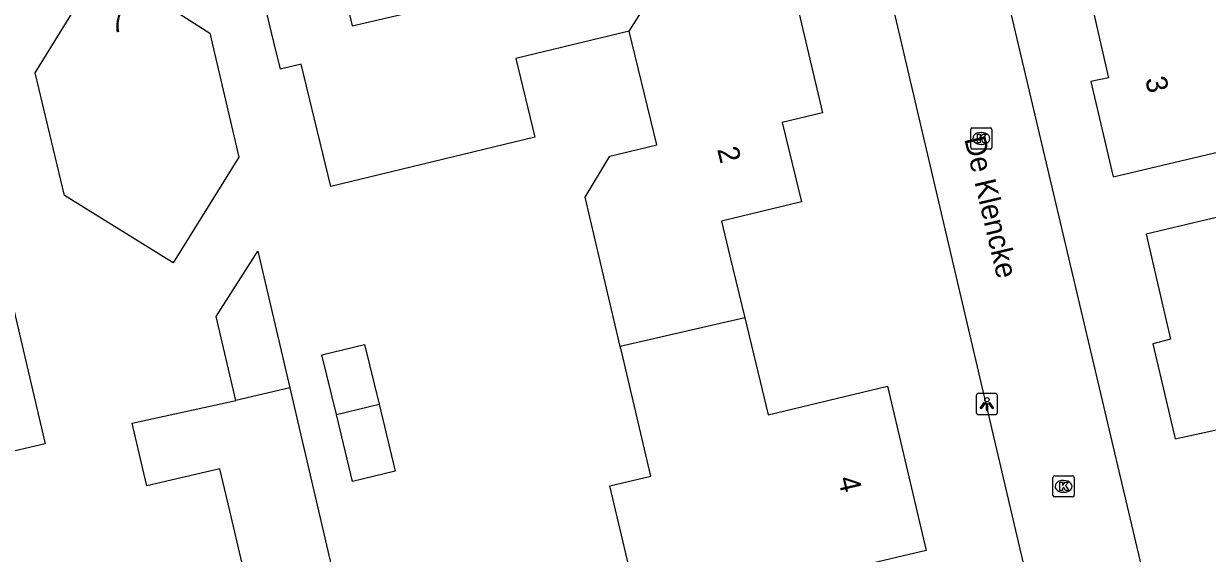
# Model space of a CAD drawing. Extents: x 158038 to 159242, y 380133 to 381214.
# Drawn here: x 158502.6 to 158558.5, y 380645.9 to 380670.9 of the extents above; entities that cross this region are included whole.
import ezdxf

# ---------------------------------------------------------------- set-up
doc = ezdxf.new("R2010")
doc.units = 0
for name, color, linetype in [('IMGEO_Kolk', 7, 'Continuous'), ('IMGEO_Lichtpunt', 7, 'Continuous'), ('IMGEO_Openbare_ruimte_label', 7, 'Continuous'), ('IMGEO_Pand', 7, 'Continuous'), ('IMGEO_Pand_nummerreeks', 7, 'Continuous'), ('IMGEO_Rijbaan_lokaal_open', 7, 'Continuous')]:
    doc.layers.add(name, color=color, linetype=linetype)

msp = doc.modelspace()

# ---------------------------------------------------------------- linework, layer by layer
at = {"layer": 'IMGEO_Kolk'}
for p, q in [((158547.306, 380665.053), (158547.306, 380665.905)), ((158547.381, 380665.979), (158548.233, 380665.979)), ((158548.307, 380665.905), (158548.307, 380665.053)), ((158547.794, 380665.759), (158547.819, 380665.759)), ((158548.233, 380664.979), (158547.381, 380664.979)), ((158547.817, 380665.199), (158547.792, 380665.199)), ((158551.183, 380648.637), (158551.183, 380649.489)), ((158551.258, 380649.563), (158552.11, 380649.563)), ((158551.671, 380649.343), (158551.696, 380649.343)), ((158552.184, 380649.489), (158552.184, 380648.637)), ((158552.11, 380648.563), (158551.258, 380648.563)), ((158551.694, 380648.783), (158551.669, 380648.783))]:
    msp.add_line(p, q, dxfattribs=at)
for points in [[(158547.306, 380665.053), (158547.306, 380665.905)], [(158547.381, 380665.979), (158548.233, 380665.979)], [(158548.307, 380665.905), (158548.307, 380665.053)], [(158547.627, 380665.679), (158547.75, 380665.679), (158547.75, 380665.528), (158547.88, 380665.679), (158548.044, 380665.679), (158547.898, 380665.528), (158548.051, 380665.279), (158547.899, 380665.279), (158547.814, 380665.443), (158547.75, 380665.376), (158547.75, 380665.279), (158547.627, 380665.279), (158547.627, 380665.679)], [(158548.233, 380664.979), (158547.381, 380664.979)], [(158551.183, 380648.637), (158551.183, 380649.489)], [(158551.258, 380649.563), (158552.11, 380649.563)], [(158551.504, 380649.263), (158551.627, 380649.263), (158551.627, 380649.112), (158551.757, 380649.263), (158551.921, 380649.263), (158551.775, 380649.112), (158551.928, 380648.863), (158551.776, 380648.863), (158551.691, 380649.027), (158551.627, 380648.96), (158551.627, 380648.863), (158551.504, 380648.863), (158551.504, 380649.263)], [(158552.184, 380649.489), (158552.184, 380648.637)], [(158552.11, 380648.563), (158551.258, 380648.563)]]:
    msp.add_lwpolyline(points, dxfattribs=at)
for centre, start, end in [((158547.383, 380665.903), 91.552, 178.448), ((158547.383, 380665.903), 91.552, 178.448), ((158548.231, 380665.903), 1.552, 88.448), ((158548.231, 380665.903), 1.552, 88.448), ((158547.383, 380665.055), 181.552, 268.448), ((158547.383, 380665.055), 181.552, 268.448), ((158548.231, 380665.055), 271.552, 358.448), ((158548.231, 380665.055), 271.552, 358.448), ((158551.26, 380649.487), 91.552, 178.448), ((158551.26, 380649.487), 91.552, 178.448), ((158552.108, 380649.487), 1.552, 88.448), ((158552.108, 380649.487), 1.552, 88.448), ((158551.26, 380648.639), 181.552, 268.448), ((158551.26, 380648.639), 181.552, 268.448), ((158552.108, 380648.639), 271.552, 358.448), ((158552.108, 380648.639), 271.552, 358.448)]:
    msp.add_arc(centre, 0.0765, start, end, dxfattribs=at)
for centre, major_axis, ratio, start_param, end_param in [((158547.793, 380665.479), (-0.387, 0.002), 0.722429, 4.712389, 7.853982), ((158547.818, 380665.479), (-0.39, 0.002), 0.717154, 1.570796, 4.712389), ((158551.67, 380649.063), (-0.387, 0.002), 0.722429, 4.712389, 7.853982), ((158551.695, 380649.063), (-0.39, 0.002), 0.717154, 1.570796, 4.712389)]:
    msp.add_ellipse(centre, major_axis=major_axis, ratio=ratio, start_param=start_param, end_param=end_param, dxfattribs=at)
at = {"layer": 'IMGEO_Lichtpunt'}
for p, q in [((158547.569, 380653.353), (158547.569, 380652.546)), ((158547.569, 380653.353), (158547.569, 380652.546)), ((158548.471, 380653.448), (158547.663, 380653.448)), ((158548.471, 380653.448), (158547.663, 380653.448)), ((158548.565, 380652.546), (158548.565, 380653.353)), ((158548.565, 380652.546), (158548.565, 380653.353)), ((158547.663, 380652.452), (158548.471, 380652.452)), ((158547.663, 380652.452), (158548.471, 380652.452))]:
    msp.add_line(p, q, dxfattribs=at)
for points in [[(158547.943, 380653.017), (158547.982, 380652.989), (158547.794, 380652.727), (158547.756, 380652.754), (158547.943, 380653.017)], [(158548.045, 380652.969), (158548.092, 380652.969), (158548.092, 380652.647), (158548.045, 380652.647), (158548.045, 380652.969)], [(158548.155, 380652.989), (158548.193, 380653.016), (158548.38, 380652.754), (158548.341, 380652.726), (158548.155, 380652.989)]]:
    msp.add_lwpolyline(points, dxfattribs=at)
msp.add_circle((158548.068, 380653.151), 0.0994, dxfattribs=at)
for centre, start, end in [((158547.663, 380653.353), 90, 180), ((158547.663, 380653.353), 90, 180), ((158548.471, 380653.353), 0, 90), ((158548.471, 380653.353), 0, 90), ((158547.663, 380652.546), 180, 270), ((158547.663, 380652.546), 180, 270), ((158548.471, 380652.546), 270, 0), ((158548.471, 380652.546), 270, 360)]:
    msp.add_arc(centre, 0.0946, start, end, dxfattribs=at)
at = {"layer": 'IMGEO_Pand'}
for points in [[(158531.199, 380670.54), (158525.853, 380669.249), (158526.749, 380665.542), (158517.125, 380663.215), (158515.729, 380668.989), (158514.75, 380668.752), (158514.444, 380670.016), (158513.269, 380674.875), (158516.976, 380675.737), (158518.132, 380670.801), (158521.057, 380671.476), (158520.423, 380674.131), (158524.186, 380675.02), (158523.739, 380676.901), (158527.504, 380677.808), (158531.501, 380678.771), (158532.829, 380673.119)], [(158532.829, 380673.119), (158538.484, 380674.448), (158538.533, 380674.242), (158540.307, 380666.693), (158538.411, 380666.23), (158539.324, 380662.495), (158535.544, 380661.584), (158535.946, 380659.918), (158536.647, 380657.01)], [(158503.179, 380668.573), (158506.346, 380673.706), (158511.418, 380670.444), (158512.789, 380664.596), (158509.692, 380659.611), (158504.565, 380662.782), (158503.179, 380668.573)], [(158531.199, 380670.54), (158532.829, 380673.119)], [(158553.676, 380673.568), (158552.668, 380673.331), (158553.401, 380670.117), (158553.804, 380668.347), (158552.964, 380668.161), (158554.019, 380663.668), (158559.544, 380664.979), (158560.213, 380662.065)], [(158498.156, 380657.558), (158494.937, 380656.807), (158494.246, 380659.768), (158490.495, 380658.892), (158489.2, 380664.444), (158488.064, 380669.313), (158495.347, 380671.012), (158497.735, 380660.777), (158500, 380661.306), (158501.196, 380661.585), (158502.332, 380656.716), (158503.649, 380651.073), (158500, 380650.219), (158499.875, 380650.189), (158498.156, 380657.558)], [(158530.776, 380655.667), (158529.117, 380662.711), (158530.289, 380664.65), (158532.495, 380665.183), (158531.199, 380670.54)], [(158560.213, 380662.065), (158555.58, 380660.962), (158556.319, 380657.776), (158556.729, 380656.009), (158555.894, 380655.792), (158556.944, 380651.314), (158558.815, 380651.719), (158559.32, 380651.828), (158559.995, 380648.961)], [(158512.639, 380653.118), (158511.712, 380657.077), (158513.677, 380660.162), (158515.187, 380653.714)], [(158536.647, 380657.01), (158530.776, 380655.667)], [(158536.647, 380657.01), (158537.369, 380654.011), (158537.749, 380652.436), (158543.387, 380653.795), (158545.207, 380646.031), (158537.676, 380644.261)], [(158517.386, 380652.46), (158516.706, 380655.266), (158518.717, 380655.753), (158519.398, 380652.942)], [(158531.246, 380645.027), (158530.288, 380649.096), (158532.217, 380649.55), (158530.844, 380655.379), (158530.776, 380655.667)], [(158515.187, 380653.714), (158512.639, 380653.118)], [(158515.187, 380653.714), (158515.661, 380651.688), (158517.589, 380643.452)], [(158518.511, 380639.515), (158520.419, 380631.368), (158518.198, 380630.848), (158516.816, 380630.524), (158517.089, 380629.355), (158513.291, 380628.465), (158511.268, 380637.103), (158510.842, 380638.922), (158510.374, 380640.922), (158513.802, 380641.725), (158512.355, 380647.904), (158511.89, 380649.889), (158508.444, 380649.082), (158508.241, 380649.95), (158507.75, 380652.048), (158512.639, 380653.118)], [(158519.398, 380652.942), (158520.164, 380649.781), (158518.153, 380649.294), (158517.386, 380652.46)], [(158517.386, 380652.46), (158519.398, 380652.942)]]:
    msp.add_lwpolyline(points, dxfattribs=at)
at = {"layer": 'IMGEO_Rijbaan_lokaal_open'}
for points in [[(158557.728, 380635.248), (158545.869, 380685.589)], [(158540.619, 380684.345), (158542.799, 380675.266), (158552.228, 380634.958)]]:
    msp.add_lwpolyline(points, dxfattribs=at)

# ---------------------------------------------------------------- texts
at = {"layer": 'IMGEO_Openbare_ruimte_label'}
msp.add_text('De Klencke', height=1, rotation=283.2438, dxfattribs=at).set_placement((158546.998, 380665.465))
at = {"layer": 'IMGEO_Pand_nummerreeks'}
for s, rotation, p in [('7', 13.3282, (158506.797, 380670.432)), ('3', 283.2142, (158555.524, 380668.284)), ('2', 283.7363, (158535.343, 380664.969)), ('4', 283.195, (158541.041, 380649.432))]:
    msp.add_text(s, height=1, rotation=rotation, dxfattribs=at).set_placement(p)

doc.saveas('drawing.dxf')
